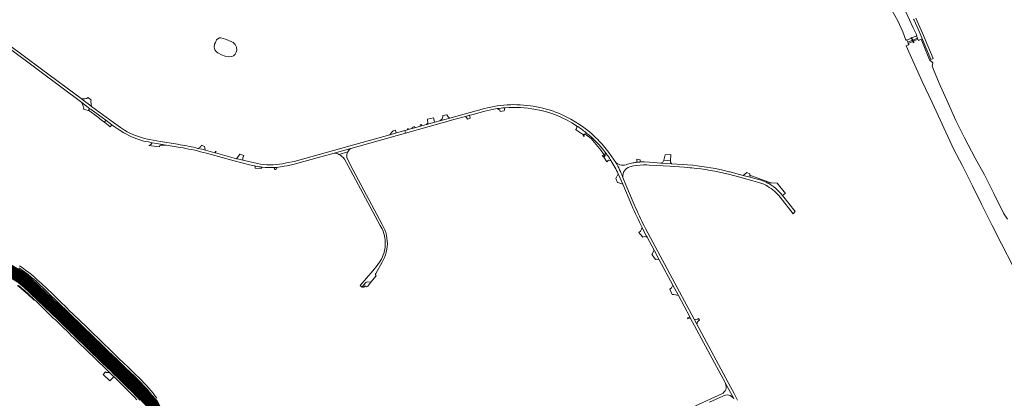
# Model space of a CAD drawing. Header units: metres. Extents: x 166325 to 190320, y 381923 to 404576.
# Tile 674 of 1056: x 171145 to 172329, y 400477 to 400932. Entities that reach past the tile are written whole.
import ezdxf

# ---------------------------------------------------------------- set-up
doc = ezdxf.new("R2010")
doc.units = ezdxf.units.M
for name, color, linetype, lineweight in [('B-WE-OG-WATER_MEER-GV', 8, 'Continuous', 18), ('B-WE-OG-WATER_RIVIER-GV', 8, 'Continuous', 18), ('B-WE-VH-VERHARDING_ASFALT-GV', 8, 'Continuous', 18), ('B-WE-VH-VERHARDING_BETON-GV', 8, 'Continuous', 18), ('B-WE-VH-VERHARDING_BETONSTRAATSTEEN-GV', 8, 'Continuous', 18), ('B-WE-VH-VERHARDING_FUNDERING_ZAND-GV', 8, 'Continuous', 18), ('B-WE-VH-VERHARDING_N-WEG', 8, 'Continuous', 18), ('B-WE-VH-VERHARDING_STRAATBAKSTEEN-GV', 8, 'Continuous', 18)]:
    doc.layers.add(name, color=color, linetype=linetype, lineweight=lineweight)

msp = doc.modelspace()

# ---------------------------------------------------------------- linework, layer by layer
at = {"layer": 'B-WE-OG-WATER_MEER-GV', "flags": 128}
msp.add_lwpolyline([(171380.076, 400896.098), (171381.838, 400893.735), (171383.66, 400892.533), (171388.088, 400890.11), (171392.209, 400888.331), (171396.677, 400887.391), (171400.224, 400887.775), (171402.47, 400888.75), (171404.261, 400890.711), (171405.773, 400893.03), (171406.344, 400895.474), (171405.968, 400899.14), (171404.251, 400902.367), (171401.878, 400904.966), (171400.29, 400905.672), (171392.615, 400908.977), (171387.203, 400910.345), (171385.659, 400910.246), (171383.655, 400909.196), (171382.078, 400907.817), (171380.568, 400904.845), (171379.648, 400902.941), (171379.156, 400899.363)], close=True, dxfattribs=at)
at = {"layer": 'B-WE-OG-WATER_RIVIER-GV', "flags": 128}
for points in [[(172182.977, 400963.154), (172200.917, 400930.898), (172206.771, 400917.414), (172210.559, 400907.686), (172211.122, 400907.928), (172211.382, 400908.04), (172211.56, 400907.77), (172212.752, 400905.01), (172213.311, 400903.73), (172218.718, 400906.132), (172216.968, 400910.435), (172217.405, 400910.661), (172219.45, 400906.457), (172224.848, 400908.854), (172224.302, 400910.08), (172223.081, 400912.86), (172222.991, 400913.11), (172223.729, 400913.452), (172219.14, 400922.55), (172206.162, 400951.402)], [(172332.539, 400692.237), (172327.897, 400699.631), (172316.15, 400723.464), (172305.09, 400745.756), (172293.93, 400765.751), (172280.849, 400790.301), (172270.545, 400811.056), (172259.692, 400835.522), (172251.74, 400853.089), (172244.373, 400870.316), (172242.136, 400876.44), (172242.771, 400880.314), (172238.92, 400883.939), (172232.21, 400900.763), (172228.882, 400908.669), (172225.632, 400907.28), (172225.532, 400907.32), (172224.848, 400908.854), (172219.45, 400906.457), (172219.999, 400905.328), (172219.845, 400905.256), (172220.072, 400904.694), (172219.618, 400904.481), (172219.332, 400905.043), (172219.183, 400904.988), (172218.718, 400906.132), (172213.311, 400903.73), (172213.753, 400902.719), (172213.962, 400902.24), (172213.921, 400902.14), (172212.606, 400901.552), (172210.986, 400900.827), (172214.184, 400893.759), (172230.147, 400857.963), (172241.886, 400832.513), (172268.141, 400775.994), (172278.028, 400757.156), (172290.685, 400732.413), (172301.746, 400709.576), (172314.103, 400684.859), (172325.49, 400662.608), (172339.598, 400635.668)], [(172332.539, 400692.237), (172327.897, 400699.631), (172316.15, 400723.464), (172305.09, 400745.756), (172293.93, 400765.751), (172280.849, 400790.301), (172270.545, 400811.056), (172259.692, 400835.522), (172251.74, 400853.089), (172244.373, 400870.316), (172242.136, 400876.44), (172242.771, 400880.314), (172238.92, 400883.939), (172232.21, 400900.763), (172228.882, 400908.669), (172225.632, 400907.28), (172225.532, 400907.32), (172224.848, 400908.854), (172219.45, 400906.457), (172219.999, 400905.328), (172219.845, 400905.256), (172220.072, 400904.694), (172219.618, 400904.481), (172219.332, 400905.043), (172219.183, 400904.988), (172218.718, 400906.132), (172213.311, 400903.73), (172213.753, 400902.719), (172213.962, 400902.24), (172213.921, 400902.14), (172212.606, 400901.552), (172210.986, 400900.827), (172214.184, 400893.759), (172230.147, 400857.963), (172241.886, 400832.513), (172268.141, 400775.994), (172278.028, 400757.156), (172290.685, 400732.413), (172301.746, 400709.576), (172314.103, 400684.859), (172325.49, 400662.608), (172339.598, 400635.668)]]:
    msp.add_lwpolyline(points, dxfattribs=at)
at = {"layer": 'B-WE-VH-VERHARDING_ASFALT-GV', "flags": 128}
for points in [[(171128.26, 400901.331), (171169.72, 400870.212), (171220.111, 400832.779), (171229.801, 400825.061), (171231.481, 400824.382), (171248.842, 400811.408), (171256.101, 400805.983), (171257.71, 400804.78), (171264.94, 400799.871), (171270.6, 400796.252)], [(171271.395, 400799.428), (171266.631, 400802.461), (171257.97, 400808.472), (171231.835, 400827.985), (171230.781, 400828.772), (171221.757, 400835.465), (171219.24, 400837.332), (171171.501, 400872.742), (171130.841, 400903.232)], [(171703.975, 400825.324), (171662.392, 400813.88), (171650.258, 400810.541), (171644.481, 400808.951), (171634.251, 400806.136), (171628.796, 400804.609), (171627.182, 400804.157), (171620.38, 400802.253), (171616.882, 400801.274), (171612.477, 400800.041), (171611.576, 400799.789), (171608.401, 400798.9), (171609.231, 400795.945), (171637.5, 400803.882), (171668.901, 400812.473), (171681.05, 400815.891), (171686.049, 400817.257), (171688.77, 400818.001), (171704.421, 400822.188)], [(171463.441, 400755.96), (171466.84, 400756.666), (171475.44, 400758.452), (171523.35, 400771.851), (171543.405, 400777.463), (171609.231, 400795.945), (171608.401, 400798.9), (171598.375, 400796.094), (171590.392, 400793.858), (171542.52, 400780.533), (171475.37, 400761.841), (171466.2, 400759.99), (171461.223, 400758.985)], [(171825.907, 400796.611), (171826.536, 400796.098), (171827.214, 400795.545)], [(171840.24, 400788.081), (171837.554, 400790.739)], [(171296.402, 400785.961), (171300.319, 400785.216), (171304.825, 400784.359), (171307.44, 400783.862), (171316.857, 400782.299), (171321.288, 400781.564), (171333.59, 400779.522), (171338.168, 400778.762)], [(171338.245, 400781.893), (171335.127, 400782.401), (171314.631, 400785.742), (171301.291, 400788.32), (171299.051, 400788.753)], [(171431.115, 400759.137), (171422.548, 400761.15), (171413.517, 400763.272), (171407.249, 400764.745), (171405.932, 400765.054), (171404.75, 400765.332), (171403.309, 400765.729), (171380.62, 400771.972), (171379.869, 400772.179), (171368.624, 400775.273), (171364.144, 400776.443), (171359.648, 400777.549)], [(171366.266, 400772.6), (171369.741, 400771.654), (171403.33, 400762.512), (171421.64, 400757.91), (171425.178, 400756.974), (171427.986, 400756.35), (171428.751, 400756.18)], [(171539.897, 400773.46), (171528.958, 400770.229)], [(171582.831, 400682.75), (171581.055, 400686.081), (171546.38, 400751.14), (171538.78, 400765.991)], [(171861.992, 400760.64), (171853.48, 400772.522)], [(171451.409, 400754.522), (171451.443, 400754.524), (171451.569, 400754.531)], [(171454.068, 400754.701), (171454.208, 400754.712), (171454.332, 400754.723)], [(171535.704, 400764.699), (171540.28, 400756.682), (171578.65, 400684.922), (171580.94, 400680.64)], [(171882.384, 400760.013), (171875.96, 400758.43)], [(171878.647, 400755.287), (171883.3, 400756.362)], [(171915.845, 400759.928), (171902.19, 400760.862), (171895.783, 400761.3)], [(171898.973, 400757.699), (171902.007, 400757.522), (171927.01, 400756.062), (171944.121, 400754.735), (171951.192, 400754.187), (171953.07, 400754.041)], [(171954.233, 400757.301), (171928.705, 400759.048), (171915.845, 400759.928)], [(171864.841, 400746.714), (171870.17, 400734.392), (171880.97, 400708.931)], [(171886.026, 400705.344), (171883.962, 400710.167), (171873.89, 400733.701), (171870.31, 400742.622)], [(171997.283, 400746.313), (172011.061, 400742.761), (172026.351, 400738.601), (172035.053, 400736.233)], [(172036.491, 400739.403), (172027.399, 400741.768), (172023.278, 400742.84), (172015.082, 400744.972), (171998.963, 400749.164), (171997.86, 400749.451)], [(172059.476, 400718.758), (172074.971, 400698.752), (172077.271, 400701.521), (172062.151, 400721.045)], [(171893.427, 400682.444), (171894.852, 400679.62), (171898.842, 400672.163), (171899.576, 400670.79), (171907.921, 400655.195), (171908.383, 400654.331), (171914.056, 400643.728), (171930.493, 400613.008), (171936.768, 400601.281), (171937.208, 400600.459), (171950.908, 400574.833), (171951.416, 400573.883), (171993.547, 400495.079), (171993.582, 400495.007), (171993.616, 400494.934), (171993.65, 400494.861), (171993.683, 400494.788), (171993.715, 400494.715), (172003.516, 400476.684)], [(172008.235, 400474.64), (172003.913, 400482.698), (171999.549, 400490.835), (171959.087, 400566.276), (171955.868, 400572.276), (171897.53, 400681.231)], [(171578.771, 400642.007), (171575.06, 400636.602), (171569.98, 400630.242), (171554.77, 400612.481), (171556.57, 400610.662), (171556.894, 400611.045), (171561.38, 400616.362), (171563.11, 400617.241), (171567.28, 400616.492), (171573.662, 400624.23), (171572.895, 400625.658), (171572.921, 400626.664), (171573.257, 400627.167), (171580.96, 400640.791), (171582.369, 400643.282)], [(171302.985, 400475.428), (171300.479, 400478.81), (171297.694, 400482.23), (171294.364, 400486.071), (171291.039, 400489.747), (171286.906, 400493.889), (171282.296, 400498.32), (171272.06, 400508.246), (171270.175, 400510.075), (171265.397, 400514.734), (171257.034, 400522.889), (171246.87, 400532.697), (171234.247, 400544.916), (171219.554, 400559.225), (171205.821, 400572.65), (171200.351, 400577.929), (171190.874, 400587.074), (171177.56, 400599.987), (171168.388, 400608.723), (171162.958, 400613.847), (171158.192, 400618.103), (171153.94, 400621.627), (171149.76, 400624.819), (171145.634, 400627.818), (171140.304, 400631.403)], [(171145.418, 400619.57), (171148.961, 400616.874), (171152.441, 400614.082), (171155.612, 400611.48), (171158.86, 400608.695), (171161.732, 400606.161), (171164.863, 400603.161), (171169.049, 400599.243), (171175.144, 400593.346), (171176.979, 400591.571), (171184.83, 400583.855), (171188.817, 400579.96), (171192.853, 400576.016), (171195.749, 400573.21), (171201.554, 400567.587), (171204.02, 400565.198), (171213.808, 400555.71), (171223.857, 400546.057), (171231.999, 400538.181), (171239.797, 400530.528), (171247.527, 400523.057), (171254.342, 400516.486), (171255.059, 400515.795), (171257.945, 400513.013), (171262.184, 400508.934), (171263.699, 400507.476), (171266.622, 400504.645), (171267.627, 400503.672), (171267.993, 400503.317), (171272.163, 400499.296), (171276.406, 400495.178), (171278.997, 400492.598), (171280.364, 400491.237), (171283.908, 400487.708), (171286.16, 400485.417), (171288.367, 400483.045), (171290.123, 400481.04), (171291.986, 400478.869), (171293.752, 400476.696)], [(171974.556, 400472.343), (171990.53, 400479.79), (171991.998, 400480.474), (171993.803, 400480.949), (171995.666, 400481.071), (171997.517, 400480.836), (171999.29, 400480.253), (172000.92, 400479.342), (172002.346, 400478.138), (172003.516, 400476.684), (171993.715, 400494.715), (171994.271, 400493.01), (171994.494, 400491.23), (171994.375, 400489.44), (171993.918, 400487.705), (171993.14, 400486.088), (171992.069, 400484.649), (171991.855, 400484.454), (171990.744, 400483.439), (171989.214, 400482.503), (171957.683, 400467.891)]]:
    msp.add_lwpolyline(points, dxfattribs=at)
at = {"layer": 'B-WE-VH-VERHARDING_ASFALT-GV'}
for points in [[(171735.162, 400830.003, 0.05633474), (171703.975, 400825.324)], [(171704.421, 400822.188, -0.02741771), (171719.159, 400825.251)], [(171719.159, 400825.251, -0.0171503), (171728.657, 400826.354)], [(171728.657, 400826.354, -0.0676129), (171765.676, 400824.347)], [(171796.673, 400818.226, 0.1094284), (171735.162, 400830.003)], [(171765.676, 400824.347, -0.09957788), (171814.815, 400804.698)], [(171837.554, 400790.739, 0.08769998), (171796.673, 400818.226)], [(171814.815, 400804.698, -0.02560553), (171825.907, 400796.611)], [(171270.6, 400796.252, 0.084039), (171296.402, 400785.961)], [(171299.051, 400788.753, -0.08261416), (171271.395, 400799.428)], [(171827.214, 400795.545, -0.05660626), (171848.746, 400773.354)], [(171338.168, 400778.762, -0.02214992), (171366.266, 400772.6)], [(171359.648, 400777.549, 0.01686839), (171338.245, 400781.893)], [(171853.48, 400772.522, 0.0361448), (171840.24, 400788.081)], [(171528.958, 400770.229, -0.122271), (171535.704, 400764.699)], [(171538.78, 400765.991, -0.16953245), (171539.897, 400773.46)], [(171848.746, 400773.354, -0.01689054), (171854.311, 400765.598)], [(171428.751, 400756.18, 0.0226371), (171436.703, 400754.946)], [(171461.223, 400758.985, -0.08764755), (171431.115, 400759.137)], [(171436.703, 400754.946, 0.04052507), (171451.409, 400754.522)], [(171451.569, 400754.531, 0.00742665), (171454.068, 400754.701)], [(171454.332, 400754.723, 0.025328), (171463.441, 400755.96)], [(171854.311, 400765.598, -0.00553079), (171855.951, 400763.075)], [(171855.951, 400763.075, -0.03381353), (171864.841, 400746.714)], [(171875.96, 400758.43, -0.30384308), (171861.992, 400760.64)], [(171861.992, 400760.64, -0.03561256), (171870.31, 400742.622)], [(171870.31, 400742.622, 0.03561256), (171861.992, 400760.64)], [(171870.31, 400742.622, -0.37452643), (171878.647, 400755.287)], [(171887.116, 400760.813, 0.01972958), (171882.384, 400760.013)], [(171883.3, 400756.362, -0.06021603), (171898.973, 400757.699)], [(171891.206, 400761.198, 0.01685912), (171887.116, 400760.813)], [(171895.783, 400761.3, 0.01879487), (171891.206, 400761.198)], [(171953.07, 400754.041, -0.03903565), (171997.283, 400746.313)], [(171997.86, 400749.451, 0.0358921), (171954.233, 400757.301)], [(172035.053, 400736.233, -0.09134087), (172052.408, 400726.084)], [(172044.509, 400735.865, 0.03892755), (172036.491, 400739.403)], [(172062.151, 400721.045, 0.10294974), (172044.509, 400735.865)], [(172052.408, 400726.084, -0.04585265), (172059.476, 400718.758)], [(171880.97, 400708.931, 0.0124251), (171893.427, 400682.444)], [(171897.53, 400681.231, -0.01703033), (171886.026, 400705.344)], [(171580.94, 400680.64, -0.06800832), (171584.309, 400669.661)], [(171586.842, 400669.75, 0.07464678), (171582.831, 400682.75)], [(171584.834, 400663.411, -0.14167477), (171578.771, 400642.007)], [(171582.369, 400643.282, 0.15839068), (171586.842, 400669.75)], [(171584.309, 400669.661, -0.03919226), (171584.834, 400663.411)]]:
    msp.add_lwpolyline(points, format="xyb", dxfattribs=at)
at = {"layer": 'B-WE-VH-VERHARDING_ASFALT-GV', "flags": 128}
for points in [[(171928.087, 400770.18), (171921.101, 400769.891), (171919.493, 400763.537), (171927.681, 400762.61)], [(171567.28, 400616.492), (171563.11, 400617.241), (171561.38, 400616.362), (171556.894, 400611.045), (171557.967, 400610.559), (171559.039, 400610.598), (171560.825, 400612.265), (171562.174, 400610.955), (171563.642, 400611.987)]]:
    msp.add_lwpolyline(points, close=True, dxfattribs=at)
at = {"layer": 'B-WE-VH-VERHARDING_BETON-GV', "flags": 128}
msp.add_lwpolyline([(172223.081, 400912.86), (172211.56, 400907.77), (172212.752, 400905.01), (172224.302, 400910.08)], close=True, dxfattribs=at)
for points in [[(171310.298, 400477.049), (171308.224, 400479.831), (171305.674, 400483.175), (171303.482, 400485.935), (171300.651, 400489.265), (171297.643, 400492.577), (171294.573, 400495.819), (171292.102, 400498.396), (171288.835, 400501.729), (171284.736, 400505.573), (171276.835, 400513.173), (171276.482, 400513.513), (171268.827, 400520.925), (171265.973, 400523.703), (171259.78, 400529.689), (171252.777, 400536.489), (171246.878, 400542.229), (171240.742, 400548.19), (171232.963, 400555.737), (171224.78, 400563.599), (171218.362, 400569.846), (171209.839, 400578.099), (171205.048, 400582.746), (171202.031, 400585.671), (171193.471, 400593.969), (171185.181, 400602.093), (171177.539, 400609.367), (171171.646, 400614.891), (171166.207, 400619.928), (171162.632, 400623.171), (171159.482, 400625.86), (171156.326, 400628.355), (171152.544, 400631.227), (171148.234, 400634.283), (171145, 400636.483)], [(171144.272, 400633.958), (171148.212, 400631.265), (171152.271, 400628.35), (171155.542, 400625.839), (171159.762, 400622.402), (171162.403, 400620.12), (171165.45, 400617.387), (171178.549, 400604.936), (171192.995, 400591.037), (171203.332, 400580.986), (171205.403, 400578.973), (171220.565, 400564.348), (171232.979, 400552.358), (171245.799, 400539.831), (171251.899, 400533.913), (171262.052, 400524.014), (171267.587, 400518.687), (171275.138, 400511.421), (171275.718, 400510.863), (171286.251, 400500.763), (171290.969, 400496.07), (171294.393, 400492.462), (171298.562, 400487.911), (171301.612, 400484.429), (171304.267, 400480.979), (171307.17, 400476.963)], [(171289.633, 400474.914), (171287.248, 400477.537), (171284.255, 400480.847), (171281.346, 400483.928), (171281.012, 400484.281), (171272.976, 400492.156), (171264.499, 400500.444), (171261.28, 400503.592), (171259.947, 400504.895), (171259.09, 400505.733), (171253.988, 400510.707), (171251.281, 400513.346), (171243.517, 400520.915), (171226.985, 400536.923), (171210.889, 400552.696), (171194.923, 400568.162), (171192.816, 400570.203), (171189.674, 400573.247), (171189.181, 400573.725), (171172.165, 400590.267), (171166.982, 400595.305), (171153.558, 400607.884), (171151.084, 400610.068), (171148.253, 400612.335), (171143.402, 400616.103)], [(171144.078, 400612.571), (171147.387, 400609.942), (171151.167, 400606.679), (171155.452, 400602.782), (171163.27, 400595.453), (171165.542, 400593.289), (171173.202, 400585.874), (171185.851, 400573.602), (171188.276, 400571.256), (171191.141, 400568.485), (171192.787, 400566.893), (171195.226, 400564.533), (171204.824, 400555.193), (171207.371, 400552.712), (171210.9, 400549.275), (171216.27, 400544.045), (171225.663, 400535.01), (171237.576, 400523.399), (171248.776, 400512.496), (171253.218, 400508.188), (171258.322, 400503.238), (171258.635, 400502.934), (171258.782, 400502.792), (171262.906, 400498.801), (171271.038, 400490.929), (171277.027, 400484.926), (171279.923, 400482.003), (171283.379, 400478.294), (171286.219, 400475.088)]]:
    msp.add_lwpolyline(points, dxfattribs=at)
at = {"layer": 'B-WE-VH-VERHARDING_BETONSTRAATSTEEN-GV', "flags": 128}
for points in [[(171220.111, 400832.779), (171221.876, 400828.298), (171222.372, 400826.744), (171222.358, 400826.594), (171222.174, 400824.627), (171227.885, 400823.1), (171227.995, 400823.262), (171228.56, 400824.092), (171229.194, 400824.587), (171229.801, 400825.061)], [(171248.842, 400811.408), (171247.405, 400809.084), (171254.276, 400803.55), (171256.101, 400805.983)], [(171321.288, 400781.564), (171316.857, 400782.299), (171307.44, 400783.862), (171304.825, 400784.359), (171303.141, 400782.36), (171300.804, 400781.152), (171313.456, 400779.397), (171313.484, 400779.68), (171313.484, 400779.683), (171313.501, 400779.847), (171314.009, 400781.041), (171314.898, 400781.27)], [(171367.853, 400778.616), (171367.693, 400779.802), (171363.783, 400781.212), (171363.374, 400780.417), (171363.02, 400779.73), (171362.27, 400778.881), (171359.648, 400777.549), (171364.144, 400776.443), (171368.624, 400775.273), (171368.473, 400776.137), (171367.934, 400777.373), (171367.892, 400778.023)], [(171381.455, 400773.819), (171380.783, 400774.063), (171379.869, 400772.179), (171380.62, 400771.972)], [(171927.732, 400761.843), (171927.681, 400762.61), (171919.493, 400763.537), (171918.447, 400761.027), (171915.845, 400759.928), (171928.705, 400759.048), (171927.787, 400761.008)], [(171864.841, 400746.714), (171862.783, 400743.002), (171861.84, 400741.301), (171863.726, 400736.363), (171864.1, 400736.372), (171870.17, 400734.392)], [(172022.767, 400746.968), (172019.22, 400748.387), (172015.082, 400744.972), (172023.278, 400742.84), (172022.967, 400745.356)], [(171894.852, 400679.62), (171893.427, 400682.444), (171892.884, 400680.441), (171892.43, 400679.44), (171891.472, 400678.118), (171889.71, 400676.37), (171894.236, 400670.854), (171896.359, 400671.667), (171899.576, 400670.79), (171898.842, 400672.163)], [(171908.383, 400654.331), (171907.921, 400655.195), (171905.267, 400650.016), (171905.63, 400649.573), (171909.418, 400643.8), (171909.656, 400643.981), (171911.251, 400644.196), (171914.056, 400643.728)], [(171930.493, 400613.008), (171928.75, 400609.839), (171928.363, 400609.47), (171927.771, 400608.904), (171926.928, 400608.45), (171929.225, 400602.656), (171929.491, 400601.867), (171931.502, 400602.054), (171937.208, 400600.459), (171936.768, 400601.281)], [(171195.749, 400573.21), (171192.853, 400576.016), (171188.817, 400579.96), (171188.633, 400579.751), (171188.826, 400579.566), (171189.674, 400573.247), (171192.816, 400570.203), (171194.923, 400568.162), (171201.156, 400567.659), (171201.377, 400567.408), (171201.554, 400567.587)], [(171257.945, 400513.013), (171255.059, 400515.795), (171254.82, 400515.556), (171255.018, 400515.352), (171253.988, 400510.707), (171259.09, 400505.733), (171259.947, 400504.895), (171261.28, 400503.592), (171266.166, 400504.547), (171266.356, 400504.366), (171266.622, 400504.645), (171263.699, 400507.476), (171262.184, 400508.934)]]:
    msp.add_lwpolyline(points, close=True, dxfattribs=at)
for points in [[(171814.815, 400804.698), (171814.833, 400802.544), (171814.605, 400801.374), (171814.136, 400800.517), (171813.666, 400800.301), (171813.418, 400800.187), (171823.224, 400793.806), (171823.739, 400794.48), (171824.93, 400794.923), (171827.214, 400795.545), (171826.536, 400796.098), (171825.907, 400796.611)], [(171543.405, 400777.463), (171523.35, 400771.851)], [(171528.958, 400770.229), (171539.897, 400773.46)], [(171848.746, 400773.354), (171849.194, 400771.795), (171849.17, 400770.81), (171848.948, 400769.147), (171848.395, 400767.668), (171847.292, 400766.777), (171851.227, 400761.221), (171852.253, 400762.412), (171853.113, 400763.437), (171855.951, 400763.075)], [(171428.751, 400756.18), (171427.986, 400756.35), (171428.517, 400754.894), (171428.557, 400754.23), (171428.422, 400753.831), (171435.734, 400753.222), (171435.813, 400753.815), (171436.703, 400754.946)], [(172055.976, 400735.685), (172048.915, 400735.931), (172047.79, 400735.914), (172044.509, 400735.865)], [(172062.151, 400721.045), (172064.273, 400722.575), (172065.834, 400723.328), (172055.976, 400735.685)], [(171142.83, 400612.76), (171147.373, 400609.088), (171153.302, 400603.755), (171154.687, 400602.51), (171162.784, 400595.062), (171162.894, 400595.156), (171163.27, 400595.453), (171155.452, 400602.782), (171151.167, 400606.679), (171147.387, 400609.942), (171144.078, 400612.571)], [(171248.738, 400508.907), (171248.731, 400508.914), (171245.568, 400505.672), (171253.645, 400497.928), (171258.635, 400502.934), (171258.322, 400503.238), (171253.218, 400508.188)]]:
    msp.add_lwpolyline(points, dxfattribs=at)
at = {"layer": 'B-WE-VH-VERHARDING_BETONSTRAATSTEEN-GV'}
for points in [[(171825.907, 400796.611, 0.02560553), (171814.815, 400804.698)], [(171523.35, 400771.851, -0.08131771), (171528.958, 400770.229)], [(171539.897, 400773.46, -0.11783309), (171543.405, 400777.463)], [(171854.311, 400765.598, 0.01689054), (171848.746, 400773.354)], [(171436.703, 400754.946, -0.0226371), (171428.751, 400756.18)], [(171855.951, 400763.075, 0.00553079), (171854.311, 400765.598)], [(172044.509, 400735.865, -0.10294974), (172062.151, 400721.045)], [(171253.218, 400508.188, -0.26837357), (171248.738, 400508.907)]]:
    msp.add_lwpolyline(points, format="xyb", dxfattribs=at)
at = {"layer": 'B-WE-VH-VERHARDING_FUNDERING_ZAND-GV', "flags": 128}
for points in [[(172219.78, 400932.67), (172220.321, 400931.487), (172226.884, 400917.124), (172227.781, 400915.16), (172240.62, 400884.29), (172243.191, 400885.38), (172230.491, 400916.18), (172222.551, 400933.99)], [(171219.24, 400837.332), (171221.757, 400835.465), (171230.781, 400828.772), (171231.835, 400827.985), (171230.835, 400833.912), (171231.358, 400835.354)], [(171231.358, 400835.354), (171227.863, 400838.607)], [(171827.214, 400795.545), (171824.93, 400794.923), (171823.739, 400794.48), (171823.224, 400793.806), (171822.695, 400792.952), (171823.875, 400791.874), (171823.737, 400792.393), (171823.567, 400793.233), (171823.852, 400793.762), (171824.15, 400793.865), (171825.209, 400794.081), (171826.132, 400793.819), (171827.952, 400792.593), (171832.323, 400789.24), (171844.15, 400774.836), (171847.449, 400770.317), (171847.863, 400769.7), (171847.324, 400768.422), (171846.012, 400768.785), (171845.555, 400768.894), (171847.292, 400766.777), (171848.395, 400767.668), (171848.948, 400769.147), (171849.17, 400770.81), (171849.194, 400771.795), (171848.746, 400773.354)], [(171891.171, 400763.706), (171887.292, 400764.388), (171887.116, 400760.813)], [(171891.206, 400761.198), (171891.171, 400763.706)], [(172022.967, 400745.356), (172023.278, 400742.84), (172027.399, 400741.768), (172036.491, 400739.403)], [(172044.509, 400735.865), (172047.79, 400735.914), (172022.967, 400745.356)]]:
    msp.add_lwpolyline(points, dxfattribs=at)
at = {"layer": 'B-WE-VH-VERHARDING_FUNDERING_ZAND-GV'}
for points in [[(171227.863, 400838.607, -0.22486875), (171219.24, 400837.332)], [(171848.746, 400773.354, 0.05660626), (171827.214, 400795.545)], [(171887.116, 400760.813, -0.01685912), (171891.206, 400761.198)], [(172036.491, 400739.403, -0.03892755), (172044.509, 400735.865)]]:
    msp.add_lwpolyline(points, format="xyb", dxfattribs=at)
at = {"layer": 'B-WE-VH-VERHARDING_FUNDERING_ZAND-GV', "flags": 128}
for points in [[(171229.801, 400825.061), (171229.194, 400824.587), (171228.56, 400824.092), (171227.995, 400823.262), (171238.843, 400815.334), (171239.967, 400814.54), (171240.794, 400813.978), (171241.819, 400813.118), (171246.648, 400809.546), (171247.405, 400809.084), (171248.842, 400811.408), (171231.481, 400824.382)], [(171686.049, 400817.257), (171681.05, 400815.891), (171682.39, 400814.712), (171683.606, 400812.619), (171686.628, 400813.829)], [(171414.786, 400769.127), (171410.13, 400770.45), (171407.342, 400766.668), (171405.932, 400765.054), (171407.249, 400764.745), (171413.517, 400763.272), (171413.426, 400766.016)], [(171962.406, 400570.857), (171961.139, 400572.873), (171960.142, 400572.147), (171958.13, 400571.901), (171955.868, 400572.276), (171959.087, 400566.276), (171960.138, 400568.992), (171960.981, 400569.95)]]:
    msp.add_lwpolyline(points, close=True, dxfattribs=at)
at = {"layer": 'B-WE-VH-VERHARDING_N-WEG', "const_width": 15, "flags": 128}
msp.add_lwpolyline([(173453.188, 398438.797), (173413.568, 398474.865), (173371.641, 398520.865), (173305.872, 398617.876), (173277.719, 398660.529), (173210.923, 398748.559), (173113.661, 398855.093), (172861.828, 399116.306), (172681.023, 399288.642), (172610.903, 399348.55), (172406.916, 399497.704), (171891.191, 399868), (171559.294, 400108.807), (171535.188, 400130.123), (171464.786, 400206.138), (171431.081, 400243.302), (171407.048, 400274.952), (171392.346, 400303.775), (171330.906, 400417.844), (171304.894, 400470.122), (171281.992, 400494.707), (171149.856, 400620.613), (171111.403, 400643.785), (170969.651, 400712.311)], dxfattribs=at)
at = {"layer": 'B-WE-VH-VERHARDING_STRAATBAKSTEEN-GV'}
for points in [[(171728.657, 400826.354, 0.0171503), (171719.159, 400825.251)], [(171454.068, 400754.701, -0.00742665), (171451.569, 400754.531)]]:
    msp.add_lwpolyline(points, format="xyb", dxfattribs=at)
at = {"layer": 'B-WE-VH-VERHARDING_STRAATBAKSTEEN-GV', "flags": 128}
for points in [[(171719.159, 400825.251), (171721.287, 400824.229), (171722.299, 400823.358), (171723.039, 400822.031), (171727.668, 400822.838), (171728.183, 400824.281)], [(171728.183, 400824.281), (171728.657, 400826.354)], [(171451.569, 400754.531), (171451.443, 400754.524), (171451.409, 400754.522), (171451.43, 400754.061), (171451.473, 400753.637), (171451.536, 400753.193), (171451.854, 400752.769), (171452.256, 400752.325), (171452.273, 400752.107), (171453.444, 400752.079), (171453.436, 400752.333), (171453.938, 400752.87), (171454.267, 400753.828), (171454.351, 400754.547)], [(171454.351, 400754.547), (171454.332, 400754.723), (171454.208, 400754.712), (171454.068, 400754.701)]]:
    msp.add_lwpolyline(points, dxfattribs=at)
for points in [[(171642.926, 400814.304), (171635.445, 400812.739), (171635.482, 400812.336), (171635.901, 400807.8), (171634.251, 400806.136), (171644.481, 400808.951), (171644.13, 400809.781)], [(171660.421, 400815.421), (171659.38, 400816.617), (171658.627, 400817.947), (171654.008, 400817.062), (171654.004, 400816.565), (171653.996, 400815.621), (171653.191, 400812.99), (171650.258, 400810.541), (171662.392, 400813.88)], [(171612.254, 400801.415), (171611.322, 400801.149), (171611.576, 400799.789), (171612.477, 400800.041)], [(171620.174, 400802.788), (171620.025, 400803.634), (171617.01, 400802.557), (171617.015, 400801.825), (171616.882, 400801.274), (171620.38, 400802.253)], [(171628.523, 400805.842), (171628.423, 400806.293), (171626.798, 400805.763), (171626.886, 400805.393), (171627.182, 400804.157), (171628.796, 400804.609)], [(171597.587, 400797.148), (171597.522, 400797.547), (171597.236, 400799.306), (171594.092, 400798.746), (171592.813, 400796.809), (171590.392, 400793.858), (171598.375, 400796.094), (171598.002, 400796.282)], [(171951.416, 400573.883), (171950.908, 400574.833), (171947.885, 400573.75), (171948.403, 400572.794)]]:
    msp.add_lwpolyline(points, close=True, dxfattribs=at)

doc.saveas('drawing.dxf')
